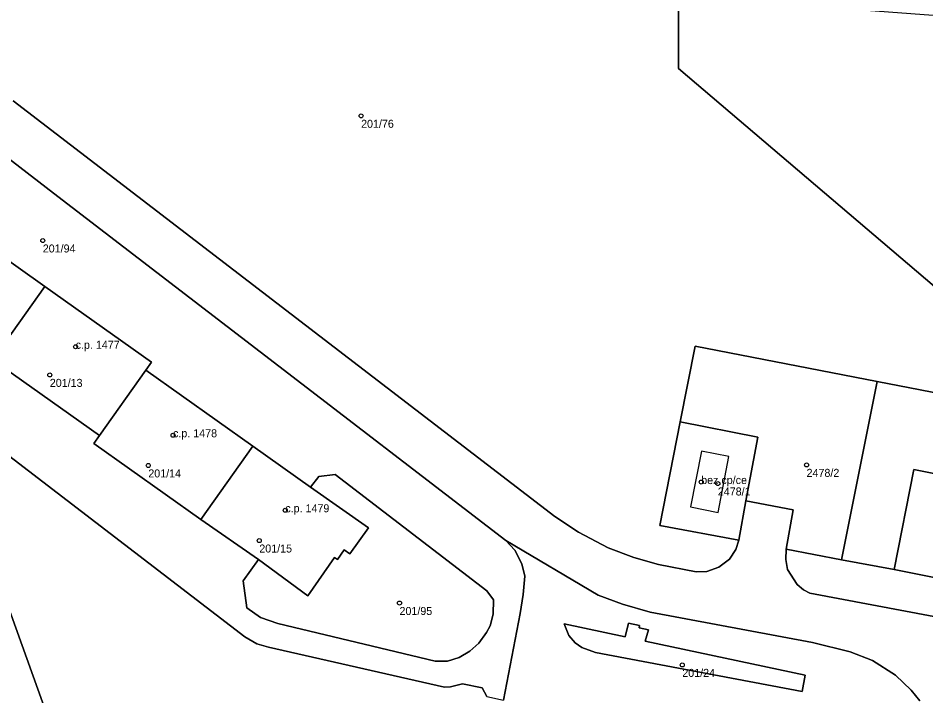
# Model space of a CAD drawing. Extents: x -878211 to -870363, y -1058464 to -1052522.
# Drawn here: x -873555.2 to -873441.8, y -1055670 to -1055585.2 of the extents above; entities that cross this region are included whole.
import ezdxf

# ---------------------------------------------------------------- set-up
doc = ezdxf.new("R2010")
doc.units = 0
for name, color, linetype in [('Definiční body', 7, 'Continuous'), ('Polygon budovy', 7, 'Continuous'), ('Polygon parcely', 7, 'Continuous')]:
    doc.layers.add(name, color=color, linetype=linetype)

msp = doc.modelspace()

# ---------------------------------------------------------------- linework, layer by layer
at = {"layer": 'Definiční body'}
for centre in [(-873512.34, -1055597.44994), (-873552.12, -1055613.03994), (-873548.01, -1055626.31994), (-873551.24, -1055629.83994), (-873535.84, -1055637.37994), (-873538.93, -1055641.15994), (-873456.67, -1055641.08994), (-873469.84, -1055643.22994), (-873467.76, -1055643.41994), (-873521.81, -1055646.75994), (-873525.06, -1055650.54994), (-873507.54, -1055658.35994), (-873472.2, -1055666.09994)]:
    msp.add_circle(centre, 0.25, dxfattribs=at)
at = {"layer": 'Polygon budovy'}
for points in [[(-873571.06, -1055617.47), (-873571.77, -1055618.44), (-873558.4, -1055627.93), (-873551.87, -1055618.76), (-873565.22, -1055609.27)], [(-873558.4, -1055627.93), (-873545.02, -1055637.41), (-873539.24, -1055629.25), (-873538.52, -1055628.25), (-873551.87, -1055618.76)], [(-873545.02, -1055637.41), (-873545.73, -1055638.42), (-873532.36, -1055647.93), (-873525.85, -1055638.73), (-873539.24, -1055629.25)], [(-873532.36, -1055647.93), (-873525.17, -1055652.93), (-873518.98, -1055657.44), (-873515.66, -1055652.65), (-873515.29, -1055652.91), (-873514.44, -1055651.7), (-873513.73, -1055652.2), (-873511.43, -1055648.94), (-873518.65, -1055643.85), (-873525.85, -1055638.73)], [(-873471.18, -1055646.34), (-873467.73, -1055647.03), (-873466.37, -1055640.05), (-873469.81, -1055639.37)], [(-873423.21, -1055658.67), (-873420.78, -1055646.16), (-873443.25, -1055641.66), (-873445.72, -1055654.15)]]:
    msp.add_lwpolyline(points, close=True, dxfattribs=at)
at = {"layer": 'Polygon parcely'}
for points in [[(-873555.8, -1055595.55), (-873488.13, -1055647.54), (-873485.16, -1055649.51), (-873481.47, -1055651.45), (-873478.26, -1055652.66), (-873475.17, -1055653.55), (-873470.45, -1055654.45), (-873469.13, -1055654.42), (-873467.64, -1055653.88), (-873466.32, -1055652.86), (-873465.53, -1055651.65), (-873465.12, -1055650.5), (-873475, -1055648.67), (-873472.45, -1055635.72), (-873470.58, -1055626.23), (-873447.84, -1055630.64), (-873427.63, -1055634.58), (-873420.49, -1055635.98), (-873472.69, -1055591.52), (-873472.68, -1055582.49), (-873495.5, -1055575.92), (-873520.87, -1055565.89), (-873540.83, -1055553.12), (-873560.62, -1055538.33)], [(-873577.9, -1055586.21), (-873550.79, -1055607.1), (-873524.96, -1055626.95), (-873494.25, -1055650.55), (-873482.73, -1055657.36), (-873479.69, -1055658.48), (-873476.2, -1055659.5), (-873455.91, -1055663.31), (-873451.24, -1055664.45), (-873448.44, -1055665.53), (-873445.57, -1055667.38), (-873443.6, -1055669.25), (-873442.53, -1055670.58)], [(-873564.15, -1055634), (-873526.86, -1055662.58), (-873525.35, -1055663.44), (-873523.9, -1055663.88), (-873501.92, -1055668.87), (-873501.17, -1055668.85), (-873499.68, -1055668.44), (-873497.19, -1055668.95), (-873496.63, -1055670.03), (-873494.55, -1055670.49), (-873492.46, -1055659.67), (-873492.08, -1055657.3), (-873491.89, -1055655), (-873492.26, -1055653.47), (-873493.14, -1055651.73), (-873494.25, -1055650.55), (-873524.96, -1055626.95), (-873550.79, -1055607.1), (-873577.9, -1055586.21)], [(-873421.75, -1055663.61), (-873456.25, -1055657.13), (-873457.06, -1055656.71), (-873457.83, -1055656.04), (-873459.04, -1055654.15), (-873459.27, -1055652.9), (-873459.22, -1055651.63), (-873458.34, -1055646.69), (-873464.26, -1055645.57), (-873465.12, -1055650.5), (-873465.53, -1055651.65), (-873466.32, -1055652.86), (-873467.64, -1055653.88), (-873469.13, -1055654.42), (-873470.45, -1055654.45), (-873475.17, -1055653.55), (-873478.26, -1055652.66), (-873481.47, -1055651.45), (-873485.16, -1055649.51), (-873488.13, -1055647.54), (-873555.8, -1055595.55)], [(-873565.22, -1055609.27), (-873551.87, -1055618.76), (-873538.52, -1055628.25), (-873539.24, -1055629.25), (-873525.85, -1055638.73), (-873518.65, -1055643.85), (-873517.6, -1055642.52), (-873515.6, -1055642.3), (-873496.64, -1055656.81), (-873495.79, -1055657.96), (-873495.82, -1055659.74), (-873496.23, -1055661.2), (-873496.65, -1055662.03), (-873497.62, -1055663.36), (-873498.75, -1055664.36), (-873500.09, -1055665.18), (-873501.54, -1055665.62), (-873503.1, -1055665.61), (-873522.75, -1055660.93), (-873524.91, -1055660.15), (-873526.61, -1055658.94), (-873527.06, -1055655.58), (-873525.17, -1055652.93), (-873532.36, -1055647.93), (-873545.73, -1055638.42), (-873545.02, -1055637.41), (-873558.4, -1055627.93)], [(-873496.63, -1055670.03), (-873497.19, -1055668.95), (-873499.68, -1055668.44), (-873501.17, -1055668.85), (-873501.92, -1055668.87), (-873523.9, -1055663.88), (-873525.35, -1055663.44), (-873526.86, -1055662.58), (-873564.15, -1055634)], [(-873564.94, -1055635.22), (-873549.97, -1055676.79)], [(-873562.38, -1055694.15), (-873548.72, -1055701.94), (-873547.68, -1055700.04), (-873539.65, -1055704.62), (-873538.43, -1055702.48), (-873538.29, -1055702.55), (-873537.05, -1055700.31), (-873531.73, -1055703.24), (-873532.46, -1055704.59), (-873530.65, -1055705.54), (-873531.71, -1055701.38), (-873553.46, -1055689), (-873555.57, -1055686.67), (-873549.97, -1055676.79), (-873564.94, -1055635.22)], [(-873442.53, -1055670.58), (-873443.6, -1055669.25), (-873445.57, -1055667.38), (-873448.44, -1055665.53), (-873451.24, -1055664.45), (-873455.91, -1055663.31), (-873476.2, -1055659.5), (-873479.69, -1055658.48), (-873482.73, -1055657.36), (-873494.25, -1055650.55), (-873493.14, -1055651.73), (-873492.26, -1055653.47), (-873491.89, -1055655), (-873492.08, -1055657.3), (-873492.46, -1055659.67), (-873494.55, -1055670.49)]]:
    msp.add_lwpolyline(points, dxfattribs=at)
for points in [[(-873293.81, -1055558.61), (-873324.09, -1055572.37), (-873350.72, -1055578.86), (-873380.97, -1055583.66), (-873417.4, -1055586.63), (-873472.68, -1055582.49), (-873472.69, -1055591.52), (-873420.49, -1055635.98), (-873418.66, -1055636.34), (-873415.96, -1055636.76), (-873415.5, -1055634.35), (-873412.47, -1055617.18), (-873414.61, -1055613.08), (-873413.71, -1055590.26), (-873389.64, -1055588.45), (-873381.69, -1055587.76), (-873349.78, -1055584.29), (-873342.15, -1055582), (-873323.4, -1055576.41), (-873304.24, -1055569.27), (-873289.22, -1055563.65)], [(-873571.77, -1055618.44), (-873558.4, -1055627.93), (-873551.87, -1055618.76), (-873565.22, -1055609.27), (-873571.06, -1055617.47)], [(-873545.02, -1055637.41), (-873539.24, -1055629.25), (-873538.52, -1055628.25), (-873551.87, -1055618.76), (-873558.4, -1055627.93)], [(-873447.84, -1055630.64), (-873470.58, -1055626.23), (-873472.45, -1055635.72), (-873462.78, -1055637.62), (-873464.26, -1055645.57), (-873458.34, -1055646.69), (-873459.22, -1055651.63), (-873452.31, -1055652.94)], [(-873545.73, -1055638.42), (-873532.36, -1055647.93), (-873525.85, -1055638.73), (-873539.24, -1055629.25), (-873545.02, -1055637.41)], [(-873447.84, -1055630.64), (-873452.31, -1055652.94), (-873445.72, -1055654.15), (-873443.25, -1055641.66), (-873420.78, -1055646.16), (-873423.21, -1055658.67), (-873420.73, -1055659.1), (-873418.57, -1055645.26), (-873416.48, -1055639.55), (-873420.49, -1055635.98), (-873427.63, -1055634.58)], [(-873462.78, -1055637.62), (-873472.45, -1055635.72), (-873475, -1055648.67), (-873465.12, -1055650.5), (-873464.26, -1055645.57)], [(-873511.43, -1055648.94), (-873518.65, -1055643.85), (-873525.85, -1055638.73), (-873532.36, -1055647.93), (-873525.17, -1055652.93), (-873518.98, -1055657.44), (-873515.66, -1055652.65), (-873515.29, -1055652.91), (-873514.44, -1055651.7), (-873513.73, -1055652.2)], [(-873423.21, -1055658.67), (-873420.78, -1055646.16), (-873443.25, -1055641.66), (-873445.72, -1055654.15)], [(-873518.65, -1055643.85), (-873511.43, -1055648.94), (-873513.73, -1055652.2), (-873514.44, -1055651.7), (-873515.29, -1055652.91), (-873515.66, -1055652.65), (-873518.98, -1055657.44), (-873525.17, -1055652.93), (-873527.06, -1055655.58), (-873526.61, -1055658.94), (-873524.91, -1055660.15), (-873522.75, -1055660.93), (-873503.1, -1055665.61), (-873501.54, -1055665.62), (-873500.09, -1055665.18), (-873498.75, -1055664.36), (-873497.62, -1055663.36), (-873496.65, -1055662.03), (-873496.23, -1055661.2), (-873495.82, -1055659.74), (-873495.79, -1055657.96), (-873496.64, -1055656.81), (-873515.6, -1055642.3), (-873517.6, -1055642.52)], [(-873452.31, -1055652.94), (-873459.22, -1055651.63), (-873459.27, -1055652.9), (-873459.04, -1055654.15), (-873457.83, -1055656.04), (-873457.06, -1055656.71), (-873456.25, -1055657.13), (-873421.75, -1055663.61), (-873421.22, -1055661.62), (-873420.73, -1055659.1), (-873423.21, -1055658.67), (-873445.72, -1055654.15)], [(-873486.38, -1055662.4), (-873485.57, -1055663.33), (-873484.76, -1055663.92), (-873483.06, -1055664.55), (-873457.24, -1055669.43), (-873456.85, -1055667.37), (-873476.82, -1055663.11), (-873476.41, -1055661.69), (-873477.59, -1055661.47), (-873477.53, -1055661.17), (-873478.91, -1055660.87), (-873479.34, -1055662.58), (-873486.98, -1055660.95)], [(-873486.38, -1055662.4), (-873486.98, -1055660.95), (-873479.34, -1055662.58), (-873478.91, -1055660.87), (-873477.53, -1055661.17), (-873477.59, -1055661.47), (-873476.41, -1055661.69), (-873476.82, -1055663.11), (-873456.85, -1055667.37), (-873457.24, -1055669.43), (-873483.06, -1055664.55), (-873484.76, -1055663.92), (-873485.57, -1055663.33)]]:
    msp.add_lwpolyline(points, close=True, dxfattribs=at)

# ---------------------------------------------------------------- texts
at = {"layer": 'Definiční body'}
for s, p in [('201/76', (-873512.34, -1055598.939)), ('201/94', (-873552.12, -1055614.529)), ('c.p. 1477', (-873548.01, -1055626.57)), ('201/13', (-873551.24, -1055631.329)), ('c.p. 1478', (-873535.84, -1055637.629)), ('201/14', (-873538.93, -1055642.649)), ('2478/2', (-873456.67, -1055642.579)), ('bez cp/ce', (-873469.84, -1055643.48)), ('2478/1', (-873467.76, -1055644.909)), ('c.p. 1479', (-873521.81, -1055647.01)), ('201/15', (-873525.06, -1055652.039)), ('201/95', (-873507.54, -1055659.849)), ('201/24', (-873472.2, -1055667.589))]:
    msp.add_text(s, height=0.999996, dxfattribs=at).set_placement(p)

doc.saveas('drawing.dxf')
